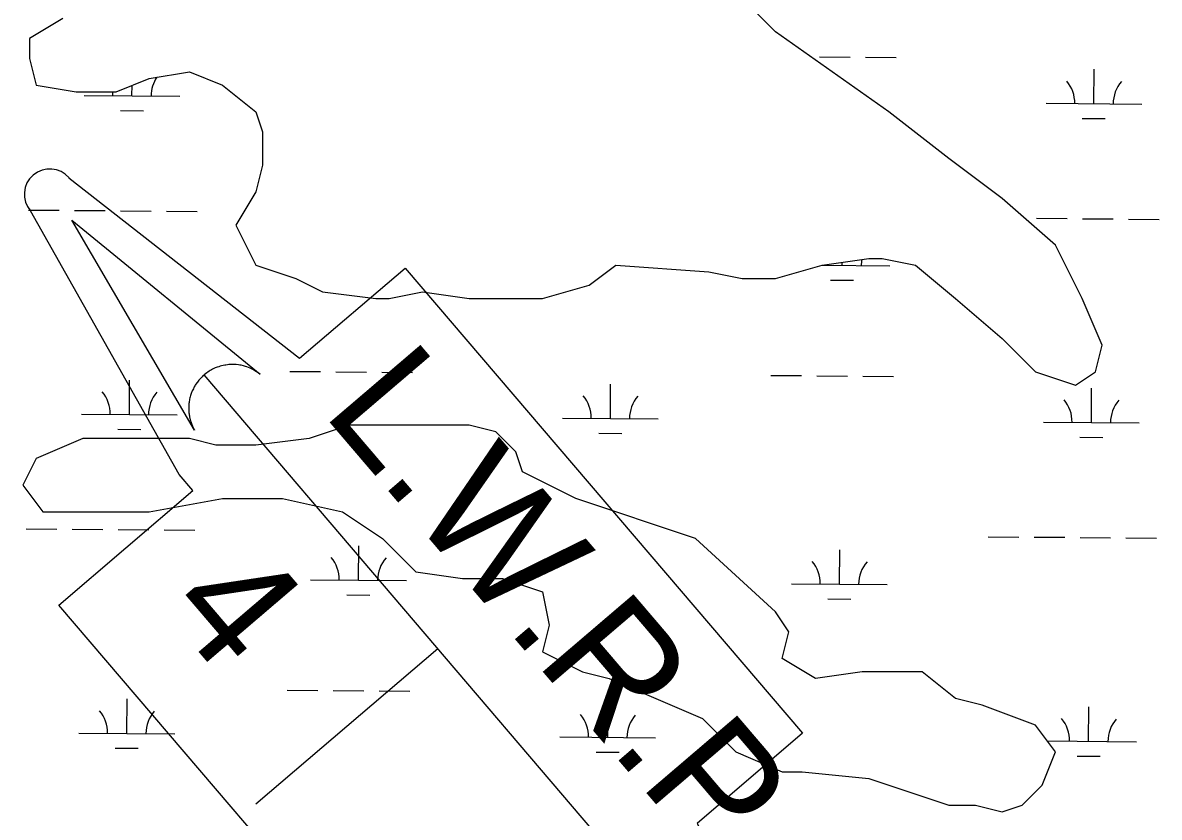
# Model space of a CAD drawing. Extents: x 3271442 to 3309282, y 752266 to 777610.
# Drawn here: x 3298925 to 3300111, y 765280 to 766109 of the extents above; entities that cross this region are included whole.
import ezdxf

# ---------------------------------------------------------------- set-up
doc = ezdxf.new("R2010")
doc.units = 0
for name, color, linetype in [('V-SITE-VEGE', 7, 'Continuous'), ('V-TOPO-SHOR', 7, 'Continuous'), ('V-TOPO-WATR-IDEN', 7, 'Continuous'), ('V-WETL-SWMP', 7, 'Continuous')]:
    doc.layers.add(name, color=color, linetype=linetype)

msp = doc.modelspace()

# ---------------------------------------------------------------- linework, layer by layer
at = {"layer": 'V-SITE-VEGE'}
msp.add_lwpolyline([(3298966.8, 766113.7), (3298932, 766092.8), (3298932, 766072), (3298939, 766044.1), (3298980.7, 766037.2), (3299022.4, 766037.2), (3299057.1, 766051.1), (3299098.9, 766058), (3299133.6, 766044.1), (3299168.4, 766016.3), (3299175.3, 765995.4), (3299175.3, 765960.6), (3299168.4, 765932.8), (3299147.5, 765898), (3299168.4, 765856.3), (3299210.1, 765842.3), (3299237.9, 765828.4), (3299293.5, 765821.5), (3299307.4, 765821.5), (3299342.2, 765828.4), (3299390.9, 765821.5), (3299467.3, 765821.5), (3299516, 765835.4), (3299543.8, 765856.3), (3299641.1, 765849.3), (3299675.9, 765842.3), (3299710.7, 765842.3), (3299759.3, 765856.3), (3299808, 765863.2), (3299821.9, 765863.2), (3299856.7, 765856.3), (3299898.4, 765821.5), (3299947.1, 765779.7), (3299981.8, 765744.9), (3300023.5, 765731), (3300044.4, 765744.9), (3300051.3, 765772.8), (3300030.5, 765821.5), (3300002.7, 765877.1), (3299947.1, 765925.8), (3299891.4, 765967.6), (3299828.9, 766016.3), (3299710.7, 766099.8), (3299606.4, 766204.2)], dxfattribs=at)
msp.add_lwpolyline([(3299627.2, 765571), (3299502.1, 765612.7), (3299446.5, 765640.6), (3299439.5, 765661.4), (3299418.7, 765682.3), (3299390.9, 765689.3), (3299265.7, 765689.3), (3299224, 765675.3), (3299168.4, 765668.4), (3299126.7, 765668.4), (3299098.9, 765675.3), (3298987.6, 765675.3), (3298939, 765654.5), (3298925, 765626.6), (3298945.9, 765598.8), (3299057.1, 765598.8), (3299133.6, 765612.7), (3299196.2, 765612.7), (3299258.8, 765598.8), (3299300.5, 765571), (3299335.2, 765536.2), (3299383.9, 765529.2), (3299425.6, 765529.2), (3299467.3, 765515.3), (3299474.3, 765480.5), (3299467.3, 765452.7), (3299509.1, 765431.8), (3299536.9, 765424.9), (3299634.2, 765383.1), (3299669, 765348.3), (3299717.6, 765327.5), (3299738.5, 765327.5), (3299808, 765320.5), (3299891.4, 765292.7), (3299919.2, 765292.7), (3299947.1, 765285.7), (3299967.9, 765292.7), (3299988.8, 765313.5), (3300002.7, 765348.3), (3299981.8, 765376.2), (3299926.2, 765397), (3299898.4, 765404), (3299863.6, 765431.8), (3299801.1, 765431.8), (3299752.4, 765424.9), (3299717.6, 765445.7), (3299724.6, 765473.6), (3299710.7, 765494.4)], close=True, dxfattribs=at)
at = {"layer": 'V-TOPO-SHOR'}
msp.add_lwpolyline([(3298966.8, 766113.7), (3298932, 766092.8), (3298932, 766072), (3298939, 766044.1), (3298980.7, 766037.2), (3299022.4, 766037.2), (3299057.1, 766051.1), (3299098.9, 766058), (3299133.6, 766044.1), (3299168.4, 766016.3), (3299175.3, 765995.4), (3299175.3, 765960.6), (3299168.4, 765932.8), (3299147.5, 765898), (3299168.4, 765856.3), (3299210.1, 765842.3), (3299237.9, 765828.4), (3299293.5, 765821.5), (3299307.4, 765821.5), (3299342.2, 765828.4), (3299390.9, 765821.5), (3299467.3, 765821.5), (3299516, 765835.4), (3299543.8, 765856.3), (3299641.1, 765849.3), (3299675.9, 765842.3), (3299710.7, 765842.3), (3299759.3, 765856.3), (3299808, 765863.2), (3299821.9, 765863.2), (3299856.7, 765856.3), (3299898.4, 765821.5), (3299947.1, 765779.7), (3299981.8, 765744.9), (3300023.5, 765731), (3300044.4, 765744.9), (3300051.3, 765772.8), (3300030.5, 765821.5), (3300002.7, 765877.1), (3299947.1, 765925.8), (3299891.4, 765967.6), (3299828.9, 766016.3), (3299710.7, 766099.8), (3299606.4, 766204.2)], dxfattribs=at)
msp.add_lwpolyline([(3299627.2, 765571), (3299502.1, 765612.7), (3299446.5, 765640.6), (3299439.5, 765661.4), (3299418.7, 765682.3), (3299390.9, 765689.3), (3299265.7, 765689.3), (3299224, 765675.3), (3299168.4, 765668.4), (3299126.7, 765668.4), (3299098.9, 765675.3), (3298987.6, 765675.3), (3298939, 765654.5), (3298925, 765626.6), (3298945.9, 765598.8), (3299057.1, 765598.8), (3299133.6, 765612.7), (3299196.2, 765612.7), (3299258.8, 765598.8), (3299300.5, 765571), (3299335.2, 765536.2), (3299383.9, 765529.2), (3299425.6, 765529.2), (3299467.3, 765515.3), (3299474.3, 765480.5), (3299467.3, 765452.7), (3299509.1, 765431.8), (3299536.9, 765424.9), (3299634.2, 765383.1), (3299669, 765348.3), (3299717.6, 765327.5), (3299738.5, 765327.5), (3299808, 765320.5), (3299891.4, 765292.7), (3299919.2, 765292.7), (3299947.1, 765285.7), (3299967.9, 765292.7), (3299988.8, 765313.5), (3300002.7, 765348.3), (3299981.8, 765376.2), (3299926.2, 765397), (3299898.4, 765404), (3299863.6, 765431.8), (3299801.1, 765431.8), (3299752.4, 765424.9), (3299717.6, 765445.7), (3299724.6, 765473.6), (3299710.7, 765494.4)], close=True, dxfattribs=at)
at = {"layer": 'V-TOPO-WATR-IDEN'}
for p, q in [((3299602.2, 765170.5), (3299114.2, 765741.6)), ((3299358.2, 765456), (3299168.2, 765293.7))]:
    msp.add_line(p, q, dxfattribs=at)
for points in [[(3298973.3, 765947.3), (3299213.9, 765759.2), (3299324, 765853.2), (3299738.7, 765367.7), (3299628.7, 765273.7), (3299783.5, 764999.2)], [(3299743.1, 764964.7), (3299489.2, 765168.5), (3299476.4, 765183.5), (3299336.5, 765063.9), (3298962.7, 765501.5), (3299102.6, 765621), (3299088.2, 765637.8), (3298933, 765912.9)]]:
    msp.add_lwpolyline(points, dxfattribs=at)
msp.add_lwpolyline([(3299104.4, 765683.9), (3298976.3, 765903.1), (3299172.8, 765742.3), (3299169.1, 765745), (3299165.3, 765747.3), (3299163.8, 765748.1), (3299162.3, 765748.7), (3299160.6, 765749.4), (3299158.9, 765750.1), (3299157.4, 765750.6), (3299155.3, 765751.1), (3299153, 765751.7), (3299151.7, 765751.9), (3299150.1, 765752.2), (3299147.9, 765752.4), (3299146.1, 765752.5), (3299144.3, 765752.6), (3299143.1, 765752.6), (3299141.7, 765752.5), (3299140.1, 765752.4), (3299138.6, 765752.2), (3299137.1, 765752), (3299135.9, 765751.8), (3299134.1, 765751.5), (3299132.4, 765751.1), (3299131, 765750.7), (3299129.5, 765750.2), (3299128.1, 765749.7), (3299126.9, 765749.3), (3299126, 765748.9), (3299124.6, 765748.3), (3299123.2, 765747.6), (3299121.9, 765746.9), (3299120.6, 765746.2), (3299119.5, 765745.5), (3299118.2, 765744.6), (3299117.2, 765743.9), (3299115.8, 765742.8), (3299114.2, 765741.6), (3299113.8, 765741.2), (3299113.1, 765740.6), (3299112.3, 765739.8), (3299111.5, 765739.1), (3299110.8, 765738.3), (3299110.1, 765737.6), (3299109.3, 765736.7), (3299108.8, 765736.1), (3299108, 765735.1), (3299107.3, 765734.2), (3299106.9, 765733.6), (3299105.7, 765731.9), (3299105.1, 765731), (3299104.7, 765730.4), (3299104.1, 765729.3), (3299103.6, 765728.4), (3299103.1, 765727.3), (3299102.5, 765726.1), (3299102, 765725), (3299101.6, 765724.1), (3299101.3, 765723.3), (3299100.9, 765722.2), (3299100.5, 765721.2), (3299100.2, 765720.1), (3299099.9, 765718.9), (3299099.5, 765717.8), (3299099.2, 765716.3), (3299099, 765715.2), (3299098.8, 765714), (3299098.6, 765712.8), (3299098.5, 765711.8), (3299098.4, 765710.7), (3299098.3, 765709.2), (3299098.3, 765709.1), (3299098.2, 765708.2), (3299098.2, 765707.5), (3299098.2, 765706.5), (3299098.2, 765705.2), (3299098.3, 765704.2), (3299098.4, 765703.2), (3299098.5, 765702.1), (3299098.6, 765700.9), (3299098.7, 765700.1), (3299098.9, 765699.1), (3299099.1, 765697.6), (3299099.3, 765696.8), (3299099.5, 765696.1), (3299099.6, 765695.5), (3299099.8, 765694.8), (3299100.1, 765693.9), (3299100.4, 765692.9), (3299100.7, 765692), (3299101, 765691.1), (3299101.4, 765689.9), (3299101.7, 765689.2), (3299102.2, 765688.1), (3299102.8, 765686.9), (3299103.2, 765686), (3299103.6, 765685.3), (3299103.9, 765684.6), (3299104.2, 765684.2)], close=True, dxfattribs=at)
msp.add_arc((3298953.2, 765930.1), 26.5, 40.5105, 220.5105, dxfattribs=at)
at = {"layer": 'V-WETL-SWMP'}
for p, q in [((3299756.4, 766073.5), (3299788.4, 766073.2)), ((3299804.4, 766073.1), (3299836.4, 766072.8)), ((3300042.8, 766024.7), (3300043.1, 766060.7)), ((3299039, 766032.9), (3299039.1, 766043.9)), ((3298989, 766033.3), (3299089, 766032.5)), ((3299992.8, 766025.1), (3300092.8, 766024.3)), ((3299026.9, 766017.6), (3299050.9, 766017.4)), ((3300030.7, 766009.3), (3300054.7, 766009.1)), ((3298931.2, 765913.7), (3298963.2, 765913.5)), ((3298979.2, 765913.3), (3299011.2, 765913.1)), ((3299027.2, 765913), (3299059.2, 765912.7)), ((3299075.2, 765912.6), (3299107.2, 765912.3)), ((3299983, 765905.1), (3300015, 765904.8)), ((3300031, 765904.7), (3300063, 765904.4)), ((3300079, 765904.3), (3300111, 765904)), ((3299780, 765856), (3299780, 765859.2)), ((3299759.1, 765856.2), (3299830, 765855.6)), ((3299767.9, 765840.7), (3299791.9, 765840.5)), ((3299203.7, 765745.3), (3299235.7, 765745.1)), ((3299251.7, 765744.9), (3299283.7, 765744.7)), ((3299299.7, 765744.5), (3299331.7, 765744.3)), ((3299705.6, 765741.2), (3299737.6, 765740.9)), ((3299753.6, 765740.8), (3299785.6, 765740.5)), ((3299801.6, 765740.4), (3299833.6, 765740.1)), ((3299036.3, 765700.3), (3299036.6, 765736.3)), ((3299538.2, 765696.1), (3299538.5, 765732.1)), ((3300040.1, 765692), (3300040.4, 765728)), ((3298986.3, 765700.7), (3299086.3, 765699.9)), ((3299488.2, 765696.5), (3299588.2, 765695.7)), ((3299990.1, 765692.4), (3300090.1, 765691.6)), ((3299024.2, 765684.9), (3299048.2, 765684.7)), ((3299526.1, 765680.8), (3299550.1, 765680.6)), ((3300028, 765676.7), (3300052, 765676.5)), ((3298928.5, 765581.1), (3298960.5, 765580.8)), ((3298976.5, 765580.7), (3299008.5, 765580.4)), ((3299024.5, 765580.3), (3299056.5, 765580)), ((3299072.5, 765579.9), (3299104.5, 765579.6)), ((3299275.4, 765527.5), (3299275.7, 765563.5)), ((3299932.3, 765572.8), (3299964.3, 765572.5)), ((3299980.3, 765572.4), (3300012.3, 765572.2)), ((3300028.3, 765572), (3300060.2, 765571.8)), ((3300076.2, 765571.6), (3300108.2, 765571.4)), ((3299777.2, 765523.3), (3299777.5, 765559.3)), ((3299225.4, 765527.9), (3299325.4, 765527.1)), ((3299727.3, 765523.8), (3299827.2, 765522.9)), ((3299263.2, 765512.1), (3299287.2, 765512)), ((3299765.1, 765508), (3299789.1, 765507.8)), ((3299201, 765412.7), (3299233, 765412.4)), ((3299249, 765412.3), (3299281, 765412)), ((3299297, 765411.9), (3299329, 765411.6)), ((3299033.6, 765367.6), (3299033.9, 765403.6)), ((3299535.5, 765363.5), (3299535.7, 765399.5)), ((3300037.3, 765359.3), (3300037.6, 765395.3)), ((3298983.6, 765368), (3299083.6, 765367.2)), ((3299485.5, 765363.9), (3299585.4, 765363.1)), ((3299021.4, 765352.3), (3299045.4, 765352.1)), ((3299523.3, 765348.1), (3299547.3, 765347.9)), ((3299994.2, 765359.7), (3300087.3, 765358.9)), ((3300025.2, 765344), (3300049.2, 765343.8))]:
    msp.add_line(p, q, dxfattribs=at)
msp.add_lwpolyline([(3298966.8, 766113.7), (3298932, 766092.8), (3298932, 766072), (3298939, 766044.1), (3298980.7, 766037.2), (3299022.4, 766037.2), (3299057.1, 766051.1), (3299098.9, 766058), (3299133.6, 766044.1), (3299168.4, 766016.3), (3299175.3, 765995.4), (3299175.3, 765960.6), (3299168.4, 765932.8), (3299147.5, 765898), (3299168.4, 765856.3), (3299210.1, 765842.3), (3299237.9, 765828.4), (3299293.5, 765821.5), (3299307.4, 765821.5), (3299342.2, 765828.4), (3299390.9, 765821.5), (3299467.3, 765821.5), (3299516, 765835.4), (3299543.8, 765856.3), (3299641.1, 765849.3), (3299675.9, 765842.3), (3299710.7, 765842.3), (3299759.3, 765856.3), (3299808, 765863.2), (3299821.9, 765863.2), (3299856.7, 765856.3), (3299898.4, 765821.5), (3299947.1, 765779.7), (3299981.8, 765744.9), (3300023.5, 765731), (3300044.4, 765744.9), (3300051.3, 765772.8), (3300030.5, 765821.5), (3300002.7, 765877.1), (3299947.1, 765925.8), (3299891.4, 765967.6), (3299828.9, 766016.3), (3299710.7, 766099.8), (3299606.4, 766204.2)], dxfattribs=at)
msp.add_lwpolyline([(3299627.2, 765571), (3299502.1, 765612.7), (3299446.5, 765640.6), (3299439.5, 765661.4), (3299418.7, 765682.3), (3299390.9, 765689.3), (3299265.7, 765689.3), (3299224, 765675.3), (3299168.4, 765668.4), (3299126.7, 765668.4), (3299098.9, 765675.3), (3298987.6, 765675.3), (3298939, 765654.5), (3298925, 765626.6), (3298945.9, 765598.8), (3299057.1, 765598.8), (3299133.6, 765612.7), (3299196.2, 765612.7), (3299258.8, 765598.8), (3299300.5, 765571), (3299335.2, 765536.2), (3299383.9, 765529.2), (3299425.6, 765529.2), (3299467.3, 765515.3), (3299474.3, 765480.5), (3299467.3, 765452.7), (3299509.1, 765431.8), (3299536.9, 765424.9), (3299634.2, 765383.1), (3299669, 765348.3), (3299717.6, 765327.5), (3299738.5, 765327.5), (3299808, 765320.5), (3299891.4, 765292.7), (3299919.2, 765292.7), (3299947.1, 765285.7), (3299967.9, 765292.7), (3299988.8, 765313.5), (3300002.7, 765348.3), (3299981.8, 765376.2), (3299926.2, 765397), (3299898.4, 765404), (3299863.6, 765431.8), (3299801.1, 765431.8), (3299752.4, 765424.9), (3299717.6, 765445.7), (3299724.6, 765473.6), (3299710.7, 765494.4)], close=True, dxfattribs=at)
for centre, start, end in [((3299094.3, 766033), 146.579, 180.2999), ((3299987.6, 766025.6), 358.7563, 40.2999), ((3300098.1, 766024.7), 138.7563, 180.2999), ((3298983.8, 766033.9), 358.7563, 5.37), ((3299835.2, 765856), 170.0149, 180.2999), ((3299724.8, 765856.9), 358.7563, 359.0359), ((3298981.1, 765701.2), 358.7563, 40.2999), ((3299091.5, 765700.3), 138.7563, 180.2999), ((3299483, 765697.1), 358.7563, 40.2999), ((3299593.4, 765696.2), 138.7563, 180.2999), ((3299984.8, 765692.9), 358.7563, 40.2999), ((3300095.3, 765692), 138.7563, 180.2999), ((3299220.1, 765528.4), 358.7563, 40.2999), ((3299330.6, 765527.5), 138.7563, 180.2999), ((3299722, 765524.3), 358.7563, 40.2999), ((3299832.5, 765523.4), 138.7563, 180.2999), ((3298978.3, 765368.5), 358.7563, 40.2999), ((3299088.8, 765367.6), 138.7563, 180.2999), ((3299480.2, 765364.4), 358.7563, 40.2999), ((3299590.7, 765363.5), 138.7563, 180.2999), ((3299982.1, 765360.3), 358.7563, 40.2999), ((3300092.6, 765359.4), 138.7563, 180.2999)]:
    msp.add_arc(centre, 35.2, start, end, dxfattribs=at)

# ---------------------------------------------------------------- texts
at = {"layer": 'V-TOPO-WATR-IDEN'}
for s, rotation, p in [('L.W.R.P.', 310.5104, (3299236.5, 765702.5)), ('4', 310.5106, (3299071, 765496.6))]:
    msp.add_text(s, height=124.5, rotation=rotation, dxfattribs=at).set_placement(p)

doc.saveas('drawing.dxf')
